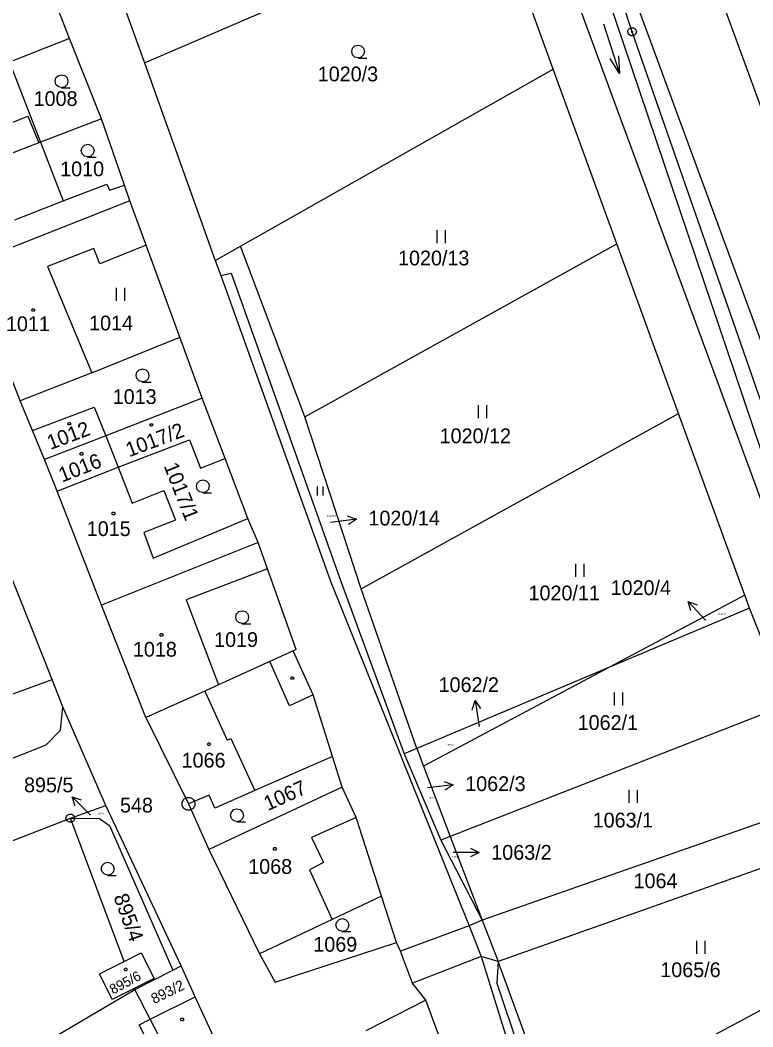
# Model space of a CAD drawing. Extents: x -609861 to -605046, y -1120287 to -1116307.
# Drawn here: x -607635.6 to -607551.2, y -1118733.4 to -1118617.4 of the extents above; entities that cross this region are included whole.
import ezdxf

# ---------------------------------------------------------------- set-up
doc = ezdxf.new("R2010")
doc.units = 0
for name, color, linetype in [('Vrstva 1', 7, 'Continuous'), ('Vrstva 2', 7, 'Continuous'), ('Vrstva 3', 7, 'Continuous'), ('Vrstva 4', 7, 'Continuous'), ('Vrstva 5', 7, 'Continuous'), ('Vrstva 7', 7, 'Continuous'), ('Vrstva 8', 7, 'Continuous')]:
    doc.layers.add(name, color=color, linetype=linetype)

msp = doc.modelspace()

# ---------------------------------------------------------------- linework, layer by layer
at = {"layer": 'Vrstva 1'}
for p, q in [((-607621.25, -1118622.27), (-607582.74, -1118605.72)), ((-607570.67, -1118606.38), (-607546.24, -1118678.81)), ((-607531.64, -1118704.89), (-607568.14, -1118605.63)), ((-607629.89, -1118619.47), (-607634.87, -1118606.57)), ((-607626.69, -1118607.07), (-607621.25, -1118622.27)), ((-607574.22, -1118607.43), (-607537.81, -1118706.5)), ((-607542.77, -1118647.8), (-607557.18, -1118608.35)), ((-607574.16, -1118622.99), (-607577.44, -1118613.97)), ((-607629.89, -1118619.47), (-607636.78, -1118622.22)), ((-607626.2, -1118628.74), (-607629.89, -1118619.47)), ((-607636.78, -1118622.22), (-607633.22, -1118631.43)), ((-607621.25, -1118622.27), (-607613.08, -1118645.05)), ((-607610.19, -1118643.41), (-607574.16, -1118622.99)), ((-607566.82, -1118643.15), (-607574.16, -1118622.99)), ((-607626.2, -1118628.74), (-607633.22, -1118631.43)), ((-607623.55, -1118636.37), (-607626.2, -1118628.74)), ((-607633.42, -1118631.51), (-607638.79, -1118633.56)), ((-607633.22, -1118631.43), (-607633.42, -1118631.51)), ((-607633.22, -1118631.43), (-607630.6, -1118638.2)), ((-607630.6, -1118638.2), (-607625.59, -1118636.27)), ((-607625.59, -1118636.27), (-607625.28, -1118636.95)), ((-607625.28, -1118636.95), (-607623.55, -1118636.37)), ((-607622.91, -1118638.17), (-607623.55, -1118636.37)), ((-607622.91, -1118638.17), (-607641.77, -1118645.64)), ((-607621.05, -1118643.29), (-607622.91, -1118638.17)), ((-607621.05, -1118643.29), (-607626.37, -1118645.43)), ((-607617.18, -1118653.89), (-607621.05, -1118643.29)), ((-607613.08, -1118645.05), (-607610.19, -1118643.41)), ((-607602.76, -1118663.06), (-607610.19, -1118643.41)), ((-607602.76, -1118663.06), (-607566.82, -1118643.15)), ((-607559.71, -1118662.68), (-607566.82, -1118643.15)), ((-607627.06, -1118643.69), (-607632.42, -1118645.73)), ((-607626.37, -1118645.43), (-607627.06, -1118643.69)), ((-607635.54, -1118661.21), (-607641.77, -1118645.64)), ((-607632.42, -1118645.73), (-607627.32, -1118658)), ((-607613.08, -1118645.05), (-607612.46, -1118646.8)), ((-607612.46, -1118646.8), (-607611.26, -1118646.5)), ((-607612.46, -1118646.8), (-607599.79, -1118682.02)), ((-607611.26, -1118646.5), (-607604.97, -1118664.2)), ((-607627.32, -1118658), (-607617.18, -1118653.89)), ((-607614.6, -1118660.94), (-607617.18, -1118653.89)), ((-607627.32, -1118658), (-607635.54, -1118661.21)), ((-607634.13, -1118664.63), (-607635.54, -1118661.21)), ((-607634.13, -1118664.63), (-607627.02, -1118661.94)), ((-607627.02, -1118661.94), (-607625.69, -1118665.28)), ((-607614.6, -1118660.94), (-607625.69, -1118665.28)), ((-607611.96, -1118667.87), (-607614.6, -1118660.94)), ((-607596.28, -1118682.9), (-607602.76, -1118663.06)), ((-607596.28, -1118682.9), (-607559.71, -1118662.68)), ((-607552.08, -1118683.63), (-607559.71, -1118662.68)), ((-607604.97, -1118664.2), (-607598.7, -1118681.82)), ((-607632.75, -1118667.98), (-607634.13, -1118664.63)), ((-607625.69, -1118665.28), (-607632.75, -1118667.98)), ((-607625.69, -1118665.28), (-607624.27, -1118668.87)), ((-607624.27, -1118668.87), (-607616.06, -1118665.71)), ((-607616.06, -1118665.71), (-607614.77, -1118668.97)), ((-607614.77, -1118668.97), (-607611.96, -1118667.87)), ((-607609.32, -1118674.8), (-607611.96, -1118667.87)), ((-607631.29, -1118671.65), (-607632.75, -1118667.98)), ((-607631.29, -1118671.65), (-607624.27, -1118668.87)), ((-607624.27, -1118668.87), (-607622.64, -1118673.01)), ((-607626.19, -1118684.79), (-607631.29, -1118671.65)), ((-607622.64, -1118673.01), (-607619.01, -1118671.56)), ((-607619.01, -1118671.56), (-607617.65, -1118674.97)), ((-607620.24, -1118679.34), (-607609.32, -1118674.8)), ((-607608.16, -1118677.54), (-607609.32, -1118674.8)), ((-607617.65, -1118674.97), (-607621.3, -1118676.39)), ((-607621.3, -1118676.39), (-607620.24, -1118679.34)), ((-607608.16, -1118677.54), (-607626.19, -1118684.79)), ((-607607.06, -1118680.58), (-607608.16, -1118677.54)), ((-607631.89, -1118693.35), (-607637.01, -1118680.38)), ((-607607.06, -1118680.58), (-607616.45, -1118684.15)), ((-607603.78, -1118689.88), (-607607.06, -1118680.58)), ((-607599.79, -1118682.02), (-607583.83, -1118721.72)), ((-607598.7, -1118681.82), (-607591.34, -1118701.89)), ((-607589.88, -1118701.28), (-607596.28, -1118682.9)), ((-607552.08, -1118683.63), (-607567.66, -1118691.92)), ((-607551.54, -1118685.13), (-607552.08, -1118683.63)), ((-607621.09, -1118697.73), (-607626.19, -1118684.79)), ((-607616.45, -1118684.15), (-607612.7, -1118693.96)), ((-607551.54, -1118685.13), (-607567.66, -1118691.92)), ((-607547.14, -1118696.22), (-607551.54, -1118685.13)), ((-607603.78, -1118689.88), (-607604.09, -1118690.03)), ((-607604.09, -1118690.03), (-607606.81, -1118691.25)), ((-607601.82, -1118695.1), (-607604.09, -1118690.03)), ((-607606.81, -1118691.25), (-607612.7, -1118693.96)), ((-607567.66, -1118691.92), (-607589.88, -1118701.28)), ((-607567.66, -1118691.92), (-607589.1, -1118703.34)), ((-607658.44, -1118703.08), (-607631.89, -1118693.35)), ((-607630.63, -1118696.49), (-607631.89, -1118693.35)), ((-607612.7, -1118693.96), (-607614.28, -1118694.67)), ((-607614.28, -1118694.67), (-607621.09, -1118697.73)), ((-607599.59, -1118702.21), (-607601.82, -1118695.1)), ((-607630.92, -1118699.17), (-607630.63, -1118696.49)), ((-607625.69, -1118707.86), (-607630.63, -1118696.49)), ((-607547.14, -1118696.22), (-607586.02, -1118711.42)), ((-607621.09, -1118697.73), (-607616.17, -1118707.67)), ((-607632.58, -1118700.87), (-607630.92, -1118699.17)), ((-607694.59, -1118725.52), (-607632.58, -1118700.87)), ((-607589.88, -1118701.28), (-607591.34, -1118701.89)), ((-607589.88, -1118701.28), (-607589.1, -1118703.34)), ((-607599.59, -1118702.21), (-607608.53, -1118706.15)), ((-607598.48, -1118705.73), (-607599.59, -1118702.21)), ((-607591.34, -1118701.89), (-607587.08, -1118711.84)), ((-607589.1, -1118703.34), (-607586.02, -1118711.42)), ((-607598.48, -1118705.73), (-607613.82, -1118712.94)), ((-607608.53, -1118706.15), (-607613.12, -1118708.17)), ((-607596.87, -1118709.26), (-607598.48, -1118705.73)), ((-607613.78, -1118706.67), (-607616.17, -1118707.67)), ((-607613.12, -1118708.17), (-607613.78, -1118706.67)), ((-607542.41, -1118707.12), (-607582.35, -1118721.07)), ((-607629.77, -1118709.33), (-607625.69, -1118707.86)), ((-607617.02, -1118726.35), (-607625.69, -1118707.86)), ((-607616.17, -1118707.67), (-607613.82, -1118712.94)), ((-607638.95, -1118712.89), (-607629.77, -1118709.33)), ((-607629.77, -1118709.33), (-607626.41, -1118709.36)), ((-607623.57, -1118725.82), (-607629.77, -1118709.33)), ((-607626.41, -1118709.36), (-607625.27, -1118710.17)), ((-607593.95, -1118718.32), (-607596.87, -1118709.26)), ((-607625.27, -1118710.17), (-607617.97, -1118726.83)), ((-607586.02, -1118711.42), (-607587.08, -1118711.84)), ((-607587.08, -1118711.84), (-607582.35, -1118721.07)), ((-607586.02, -1118711.42), (-607582.35, -1118721.07)), ((-607540.56, -1118711.67), (-607580.5, -1118725.83)), ((-607613.82, -1118712.94), (-607607.98, -1118724.95)), ((-607593.95, -1118718.32), (-607599.6, -1118720.99)), ((-607592.22, -1118723.65), (-607593.95, -1118718.32)), ((-607599.6, -1118720.99), (-607607.98, -1118724.95)), ((-607582.35, -1118721.07), (-607580.5, -1118725.83)), ((-607583.83, -1118721.72), (-607582.44, -1118725.25)), ((-607534.85, -1118723.24), (-607573.83, -1118744.05)), ((-607606.2, -1118728.23), (-607592.22, -1118723.65)), ((-607591.74, -1118724.64), (-607592.22, -1118723.65)), ((-607590.37, -1118728.32), (-607591.74, -1118724.64)), ((-607626.4, -1118727.27), (-607623.57, -1118725.82)), ((-607607.98, -1118724.95), (-607606.2, -1118728.23)), ((-607582.44, -1118725.25), (-607573.45, -1118754.33)), ((-607580.5, -1118725.83), (-607580.65, -1118728.32)), ((-607573.83, -1118744.05), (-607580.5, -1118725.83)), ((-607622.36, -1118729.05), (-607617.97, -1118726.83)), ((-607617.97, -1118726.83), (-607617.02, -1118726.35)), ((-607615.41, -1118729.91), (-607617.02, -1118726.35)), ((-607668.37, -1118756.22), (-607622.36, -1118729.05)), ((-607622.36, -1118729.05), (-607622.41, -1118728.93)), ((-607620.57, -1118732.49), (-607622.36, -1118729.05)), ((-607588.83, -1118730.3), (-607590.37, -1118728.32)), ((-607580.65, -1118728.32), (-607571.09, -1118756.85)), ((-607620.57, -1118732.49), (-607615.41, -1118729.91)), ((-607613.29, -1118734.49), (-607615.41, -1118729.91)), ((-607588.83, -1118730.3), (-607595.74, -1118733.82)), ((-607586.26, -1118737.21), (-607588.83, -1118730.3)), ((-607621.83, -1118733.12), (-607620.57, -1118732.49)), ((-607618.21, -1118737.01), (-607620.57, -1118732.49)), ((-607619.55, -1118737.7), (-607621.83, -1118733.12))]:
    msp.add_line(p, q, dxfattribs=at)
for points in [[(-607531.64, -1118704.89), (-607549.32, -1118663.87), (-607565.06, -1118618.71), (-607569.24, -1118605.96)], [(-607623.57, -1118725.82), (-607621.63, -1118724.82), (-607620.12, -1118727.78), (-607622.41, -1118728.93)], [(-607622.41, -1118728.93), (-607624.97, -1118730.22), (-607626.4, -1118727.27)]]:
    msp.add_lwpolyline(points, dxfattribs=at)
at = {"layer": 'Vrstva 3'}
for p, q in [((-607568.344, -1118617.803), (-607566.516, -1118623.517)), ((-607587.55, -1118641.56), (-607587.55, -1118643.06)), ((-607586.55, -1118643.06), (-607586.55, -1118641.56)), ((-607624.51, -1118648.19), (-607624.51, -1118649.69)), ((-607623.51, -1118649.69), (-607623.51, -1118648.19)), ((-607582.8, -1118661.71), (-607582.8, -1118663.21)), ((-607581.8, -1118663.21), (-607581.8, -1118661.71)), ((-607601.35, -1118671.1), (-607601.35, -1118672.15)), ((-607600.65, -1118672.15), (-607600.65, -1118671.1)), ((-607571.6, -1118680.02), (-607571.6, -1118681.52)), ((-607570.6, -1118681.52), (-607570.6, -1118680.02)), ((-607567.12, -1118694.84), (-607567.12, -1118696.34)), ((-607566.12, -1118696.34), (-607566.12, -1118694.84)), ((-607565.44, -1118706.05), (-607565.44, -1118707.55)), ((-607564.44, -1118707.55), (-607564.44, -1118706.05)), ((-607557.65, -1118723.44), (-607557.65, -1118724.94)), ((-607556.65, -1118724.94), (-607556.65, -1118723.44))]:
    msp.add_line(p, q, dxfattribs=at)
for points in [[(-607596.62, -1118621.71), (-607597, -1118621.61), (-607597.27, -1118621.34), (-607597.37, -1118620.97), (-607597.27, -1118620.6), (-607597, -1118620.33), (-607596.63, -1118620.23), (-607596.26, -1118620.33), (-607595.99, -1118620.6), (-607595.89, -1118620.98), (-607595.99, -1118621.36), (-607596.26, -1118621.63), (-607596.64, -1118621.73), (-607595.64, -1118621.73)], [(-607566.649, -1118621.46), (-607566.516, -1118623.517), (-607567.602, -1118621.765)], [(-607630.78, -1118625.13), (-607631.16, -1118625.03), (-607631.43, -1118624.76), (-607631.53, -1118624.39), (-607631.43, -1118624.02), (-607631.16, -1118623.75), (-607630.79, -1118623.65), (-607630.42, -1118623.75), (-607630.15, -1118624.02), (-607630.05, -1118624.4), (-607630.15, -1118624.78), (-607630.42, -1118625.05), (-607630.8, -1118625.15), (-607629.8, -1118625.15)], [(-607627.77, -1118633.13), (-607628.15, -1118633.03), (-607628.42, -1118632.76), (-607628.52, -1118632.39), (-607628.42, -1118632.02), (-607628.15, -1118631.75), (-607627.78, -1118631.65), (-607627.41, -1118631.75), (-607627.14, -1118632.02), (-607627.04, -1118632.4), (-607627.14, -1118632.78), (-607627.41, -1118633.05), (-607627.79, -1118633.15), (-607626.79, -1118633.15)], [(-607621.46, -1118659.04), (-607621.84, -1118658.94), (-607622.11, -1118658.67), (-607622.21, -1118658.3), (-607622.11, -1118657.93), (-607621.84, -1118657.66), (-607621.47, -1118657.56), (-607621.1, -1118657.66), (-607620.83, -1118657.93), (-607620.73, -1118658.31), (-607620.83, -1118658.69), (-607621.1, -1118658.96), (-607621.48, -1118659.06), (-607620.48, -1118659.06)], [(-607614.5, -1118671.81), (-607614.88, -1118671.71), (-607615.15, -1118671.44), (-607615.25, -1118671.07), (-607615.15, -1118670.7), (-607614.88, -1118670.43), (-607614.51, -1118670.33), (-607614.14, -1118670.43), (-607613.87, -1118670.7), (-607613.77, -1118671.08), (-607613.87, -1118671.46), (-607614.14, -1118671.73), (-607614.52, -1118671.83), (-607613.52, -1118671.83)], [(-607609.97, -1118686.89), (-607610.35, -1118686.79), (-607610.62, -1118686.52), (-607610.72, -1118686.15), (-607610.62, -1118685.78), (-607610.35, -1118685.51), (-607609.98, -1118685.41), (-607609.61, -1118685.51), (-607609.34, -1118685.78), (-607609.24, -1118686.16), (-607609.34, -1118686.54), (-607609.61, -1118686.81), (-607609.99, -1118686.91), (-607608.99, -1118686.91)], [(-607610.57, -1118709.72), (-607610.95, -1118709.62), (-607611.22, -1118709.35), (-607611.32, -1118708.98), (-607611.22, -1118708.61), (-607610.95, -1118708.34), (-607610.58, -1118708.24), (-607610.21, -1118708.34), (-607609.94, -1118708.61), (-607609.84, -1118708.99), (-607609.94, -1118709.37), (-607610.21, -1118709.64), (-607610.59, -1118709.74), (-607609.59, -1118709.74)], [(-607625.47, -1118715.89), (-607625.85, -1118715.79), (-607626.12, -1118715.52), (-607626.22, -1118715.15), (-607626.12, -1118714.78), (-607625.85, -1118714.51), (-607625.48, -1118714.41), (-607625.11, -1118714.51), (-607624.84, -1118714.78), (-607624.74, -1118715.16), (-607624.84, -1118715.54), (-607625.11, -1118715.81), (-607625.49, -1118715.91), (-607624.49, -1118715.91)], [(-607598.43, -1118722.37), (-607598.81, -1118722.27), (-607599.08, -1118722), (-607599.18, -1118721.63), (-607599.08, -1118721.26), (-607598.81, -1118720.99), (-607598.44, -1118720.89), (-607598.07, -1118720.99), (-607597.8, -1118721.26), (-607597.7, -1118721.64), (-607597.8, -1118722.02), (-607598.07, -1118722.29), (-607598.45, -1118722.39), (-607597.45, -1118722.39)]]:
    msp.add_lwpolyline(points, dxfattribs=at)
at = {"layer": 'Vrstva 4'}
for p, q in [((-607638.54, -1118630), (-607634.66, -1118628.43)), ((-607634.66, -1118628.43), (-607633.42, -1118631.51)), ((-607636.19, -1118640.36), (-607630.6, -1118638.2)), ((-607604.54, -1118696.36), (-607606.81, -1118691.25)), ((-607614.28, -1118694.67), (-607611.7, -1118700.32)), ((-607601.82, -1118695.1), (-607604.54, -1118696.36)), ((-607611.7, -1118700.32), (-607611.29, -1118700.13)), ((-607611.29, -1118700.13), (-607608.53, -1118706.15)), ((-607596.87, -1118709.26), (-607602, -1118711.53)), ((-607602, -1118711.53), (-607600.61, -1118714.44)), ((-607600.61, -1118714.44), (-607602.24, -1118715.29)), ((-607602.24, -1118715.29), (-607599.6, -1118720.99)), ((-607582.35, -1118721.07), (-607583.83, -1118721.72)), ((-607583.83, -1118721.72), (-607591.74, -1118724.64)), ((-607582.44, -1118725.25), (-607590.37, -1118728.32)), ((-607580.5, -1118725.83), (-607582.44, -1118725.25))]:
    msp.add_line(p, q, dxfattribs=at)
at = {"layer": 'Vrstva 5'}
for points in [[(-607633.97, -1118650.61), (-607633.88, -1118650.76), (-607633.97, -1118650.91), (-607634.15, -1118650.91), (-607634.24, -1118650.76), (-607634.15, -1118650.61)], [(-607629.81, -1118663.71), (-607629.72, -1118663.86), (-607629.81, -1118664.01), (-607629.99, -1118664.01), (-607630.08, -1118663.86), (-607629.99, -1118663.71)], [(-607620.35, -1118663.86), (-607620.26, -1118664.01), (-607620.35, -1118664.16), (-607620.53, -1118664.16), (-607620.62, -1118664.01), (-607620.53, -1118663.86)], [(-607628.4, -1118667.19), (-607628.31, -1118667.34), (-607628.4, -1118667.49), (-607628.58, -1118667.49), (-607628.67, -1118667.34), (-607628.58, -1118667.19)], [(-607624.71, -1118674.06), (-607624.62, -1118674.21), (-607624.71, -1118674.36), (-607624.89, -1118674.36), (-607624.98, -1118674.21), (-607624.89, -1118674.06)], [(-607619.19, -1118688.05), (-607619.1, -1118688.2), (-607619.19, -1118688.35), (-607619.37, -1118688.35), (-607619.46, -1118688.2), (-607619.37, -1118688.05)], [(-607604.12, -1118693.02), (-607604.03, -1118693.17), (-607604.12, -1118693.32), (-607604.3, -1118693.32), (-607604.39, -1118693.17), (-607604.3, -1118693.02)], [(-607613.71, -1118700.65), (-607613.62, -1118700.8), (-607613.71, -1118700.95), (-607613.89, -1118700.95), (-607613.98, -1118700.8), (-607613.89, -1118700.65)], [(-607606.13, -1118712.7), (-607606.04, -1118712.85), (-607606.13, -1118713), (-607606.31, -1118713), (-607606.4, -1118712.85), (-607606.31, -1118712.7)], [(-607623.32, -1118726.62), (-607623.23, -1118726.77), (-607623.32, -1118726.92), (-607623.5, -1118726.92), (-607623.59, -1118726.77), (-607623.5, -1118726.62)], [(-607616.81, -1118732.37), (-607616.72, -1118732.52), (-607616.81, -1118732.67), (-607616.99, -1118732.67), (-607617.08, -1118732.52), (-607616.99, -1118732.37)]]:
    msp.add_lwpolyline(points, close=True, dxfattribs=at)
at = {"layer": 'Vrstva 7'}
for p, q in [((-607596.824, -1118674.864), (-607599.8, -1118675.24)), ((-607558.611, -1118684.341), (-607556.56, -1118686.53)), ((-607583.157, -1118695.775), (-607582.7, -1118698.74)), ((-607585.67, -1118705.464), (-607588.65, -1118705.81)), ((-607629.58, -1118706.858), (-607627.46, -1118708.98)), ((-607582.68, -1118713.261), (-607585.68, -1118713.26))]:
    msp.add_line(p, q, dxfattribs=at)
for points in [[(-607597.878, -1118674.493), (-607596.824, -1118674.864), (-607597.753, -1118675.485)], [(-607558.292, -1118685.413), (-607558.611, -1118684.341), (-607557.563, -1118684.729)], [(-607583.499, -1118696.84), (-607583.157, -1118695.775), (-607582.511, -1118696.687)], [(-607586.721, -1118705.083), (-607585.67, -1118705.464), (-607586.606, -1118706.076)], [(-607629.227, -1118707.919), (-607629.58, -1118706.858), (-607628.52, -1118707.212)], [(-607583.68, -1118712.761), (-607582.68, -1118713.261), (-607583.68, -1118713.761)]]:
    msp.add_lwpolyline(points, dxfattribs=at)
at = {"layer": 'Vrstva 8'}
for p, q in [((-607565.18, -1118618.71), (-607564.94, -1118618.71)), ((-607616.22, -1118707.67), (-607616.12, -1118707.67)), ((-607629.89, -1118709.33), (-607629.65, -1118709.33))]:
    msp.add_line(p, q, dxfattribs=at)
for points in [[(-607564.91, -1118618.23), (-607564.66, -1118618.41), (-607564.56, -1118618.7), (-607564.66, -1118618.99), (-607564.91, -1118619.17), (-607565.22, -1118619.17), (-607565.47, -1118618.99), (-607565.57, -1118618.7), (-607565.47, -1118618.41), (-607565.22, -1118618.23)], [(-607615.98, -1118706.95), (-607615.64, -1118707.14), (-607615.45, -1118707.48), (-607615.45, -1118707.87), (-607615.64, -1118708.21), (-607615.98, -1118708.4), (-607616.37, -1118708.4), (-607616.71, -1118708.21), (-607616.9, -1118707.87), (-607616.9, -1118707.48), (-607616.71, -1118707.14), (-607616.37, -1118706.95)], [(-607629.62, -1118708.85), (-607629.37, -1118709.03), (-607629.27, -1118709.32), (-607629.37, -1118709.61), (-607629.62, -1118709.79), (-607629.93, -1118709.79), (-607630.18, -1118709.61), (-607630.28, -1118709.32), (-607630.18, -1118709.03), (-607629.93, -1118708.85)]]:
    msp.add_lwpolyline(points, close=True, dxfattribs=at)

# ---------------------------------------------------------------- texts
at = {"layer": 'Vrstva 2'}
for s, height, p in [('1020/3', 1.7, (-607601.277, -1118624.41)), ('1008', 1.7, (-607634.007, -1118627.25)), ('1010', 1.7, (-607630.947, -1118635.35)), ('1020/13', 1.7, (-607592.027, -1118645.62)), ('1011', 1.7, (-607637.197, -1118653.2)), ('1014', 1.7, (-607627.617, -1118653.11)), ('1013', 1.7, (-607624.897, -1118661.59)), ('1020/12', 1.7, (-607587.237, -1118666.11)), ('1020/14', 0.2, (-607600.194, -1118674.57)), ('1015', 1.7, (-607627.887, -1118676.81)), ('1020/11', 1.7, (-607576.997, -1118684.22)), ('1020/4', 0.2, (-607555.144, -1118685.86)), ('1019', 1.7, (-607613.217, -1118689.59)), ('1018', 1.7, (-607622.567, -1118690.71)), ('1062/1', 1.7, (-607571.337, -1118699.15)), ('1062/2', 0.2, (-607586.434, -1118700.98)), ('1066', 1.7, (-607616.957, -1118703.49)), ('1062/3', 0.2, (-607588.524, -1118707.08)), ('895/5', 0.2, (-607626.562, -1118708.88)), ('1063/1', 1.7, (-607569.607, -1118710.39)), ('1068', 1.7, (-607609.287, -1118715.74)), ('1063/2', 0.2, (-607585.804, -1118713.88)), ('1064', 1.7, (-607564.897, -1118717.39)), ('1069', 1.7, (-607601.787, -1118724.71)), ('1065/6', 1.7, (-607561.817, -1118727.64))]:
    msp.add_text(s, height=height, dxfattribs=at).set_placement(p)
for s, height, rotation, p in [('1012', 1.7, 20.68378, (-607632.083, -1118666.901)), ('1017/2', 1.7, 20.68378, (-607623.003, -1118667.741)), ('1016', 1.7, 21.60051, (-607630.725, -1118670.655)), ('1017/1', 1.7, 291.57822, (-607619.046, -1118668.725)), ('1067', 1.7, 24.29341, (-607607.022, -1118708.508)), ('895/4', 1.7, 289.80205, (-607624.82, -1118718.373)), ('895/6', 1.14, 28.13223, (-607624.874, -1118729.659)), ('893/2', 1.2, 26.12688, (-607620.12, -1118730.756))]:
    msp.add_text(s, height=height, rotation=rotation, dxfattribs=at).set_placement(p)
at = {"layer": 'Vrstva 7'}
for s, p in [('1020/14', (-607595.437, -1118675.59)), ('1020/4', (-607567.541, -1118683.61)), ('1062/2', (-607587.358, -1118694.79)), ('895/5', (-607635.113, -1118706.34)), ('1062/3', (-607584.287, -1118706.2)), ('1063/2', (-607581.287, -1118714.11))]:
    msp.add_text(s, height=1.7, dxfattribs=at).set_placement(p)
at = {"layer": 'Vrstva 8'}
msp.add_text('548', height=1.7, dxfattribs=at).set_placement((-607624.053, -1118708.67))

doc.saveas('drawing.dxf')
